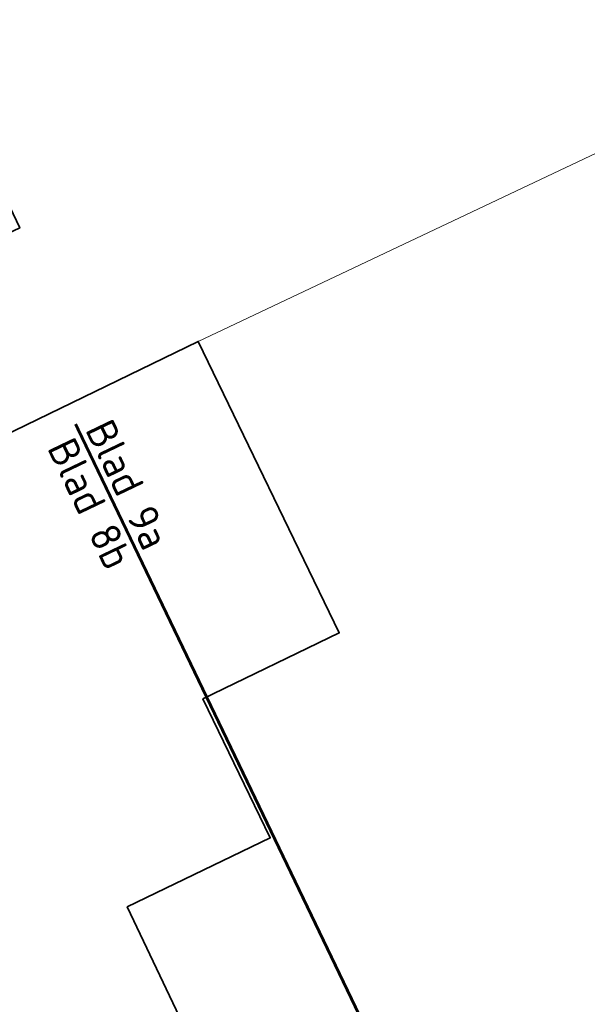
# Model space of a CAD drawing. Header units: metres. Extents: x 163628 to 167676, y 402708 to 405373.
# Tile 403 of 656: x 166351 to 166361, y 404365 to 404382. Entities that reach past the tile are written whole.
import ezdxf

# ---------------------------------------------------------------- set-up
doc = ezdxf.new("R2010")
doc.units = ezdxf.units.M
doc.linetypes.add('X-CA190022.004-UO-TXT_Tekst 1op200$0$AL-TEKENBLADGRENS', pattern=[11.5, 2.5, -1.5, 1, -1.5, 1, -1.5, 2.5])
for name, color, linetype, lineweight in [('X-CA190022.004-UO-BGT_Ondergrond$0$GE_401_OTDErf_Vlak_GEM', 253, 'Continuous', 9), ('X-CA190022.004-UO-BGT_Ondergrond$0$GE_601_PNDgrondvlakpand_Vlak_MV_GEM', 34, 'Continuous', 35), ('X-CA190022.004-UO-KAD_Percelen$0$B-WE-KG-GRENS_PERCEEL-GV', 150, 'Continuous', 9), ('X-CA190022.004-UO-TXT_Tekst 1op200$0$BLADEN', 7, 'Continuous', 25), ('X-CA190022.004-UO-TXT_Tekst 1op200$0$X-XX-AL-TEKENBLADGRENS-G', 7, 'X-CA190022.004-UO-TXT_Tekst 1op200$0$AL-TEKENBLADGRENS', 35)]:
    doc.layers.add(name, color=color, linetype=linetype, lineweight=lineweight)
doc.styles.add('X-CA190022.004-UO-TXT_Tekst 1op200$0$NLCS-ISO-M200-T25', font='NLCS-ISO.ttf', dxfattribs={"height": 0.5})

msp = doc.modelspace()

# ---------------------------------------------------------------- linework, layer by layer
at = {"layer": 'X-CA190022.004-UO-BGT_Ondergrond$0$GE_401_OTDErf_Vlak_GEM', "flags": 128}
for points in [[(166348.277, 404389.078), (166351.078, 404390.408), (166353.729, 404384.829), (166349.069, 404382.614), (166351.129, 404378.279), (166346.314, 404375.992), (166341.798, 404373.847), (166338.536, 404380.715), (166345.209, 404383.884), (166343.761, 404386.933), (166348.277, 404389.078)], [(166350.084, 404374.44), (166354.096, 404376.388), (166356.443, 404371.536), (166354.175, 404370.439), (166355.294, 404368.125), (166352.917, 404366.976), (166354.596, 404363.445), (166348.268, 404360.409), (166345.216, 404366.772), (166345.824, 404367.067), (166346.79, 404367.536), (166346.031, 404369.157), (166346.212, 404369.242), (166344.946, 404371.945), (166350.084, 404374.44)]]:
    msp.add_lwpolyline(points, dxfattribs=at)
at = {"layer": 'X-CA190022.004-UO-BGT_Ondergrond$0$GE_601_PNDgrondvlakpand_Vlak_MV_GEM', "flags": 128}
for points in [[(166349.069, 404382.614), (166351.129, 404378.279), (166346.314, 404375.992), (166341.798, 404373.847), (166338.536, 404380.715), (166345.209, 404383.884), (166343.761, 404386.933), (166348.277, 404389.078), (166351.078, 404390.408), (166353.729, 404384.829), (166349.069, 404382.614)], [(166354.175, 404370.439), (166355.294, 404368.125), (166352.917, 404366.976), (166354.596, 404363.445), (166348.268, 404360.409), (166345.216, 404366.772), (166345.824, 404367.067), (166346.79, 404367.536), (166346.031, 404369.157), (166346.212, 404369.242), (166344.946, 404371.945), (166350.084, 404374.44), (166354.096, 404376.388), (166356.443, 404371.536), (166354.175, 404370.439)]]:
    msp.add_lwpolyline(points, dxfattribs=at)
at = {"layer": 'X-CA190022.004-UO-KAD_Percelen$0$B-WE-KG-GRENS_PERCEEL-GV', "flags": 128}
for points in [[(166338.639, 404368.986), (166350.084, 404374.44), (166354.096, 404376.388), (166363.104, 404380.653), (166356.841, 404394.185), (166332.253, 404382.448)], [(166369.373, 404367.173), (166366.245, 404373.9), (166363.142, 404380.571), (166363.104, 404380.653), (166354.096, 404376.388), (166350.084, 404374.44), (166338.639, 404368.986), (166342.928, 404359.974), (166343.16, 404359.54), (166343.435, 404359.132), (166343.748, 404358.753), (166344.098, 404358.407), (166344.479, 404358.096), (166344.889, 404357.825), (166345.324, 404357.595), (166345.78, 404357.41), (166346.251, 404357.268), (166346.734, 404357.175), (166347.223, 404357.129), (166347.716, 404357.133), (166348.205, 404357.183), (166348.687, 404357.283), (166349.156, 404357.429), (166349.61, 404357.621)]]:
    msp.add_lwpolyline(points, close=True, dxfattribs=at)
at = {"layer": 'X-CA190022.004-UO-TXT_Tekst 1op200$0$X-XX-AL-TEKENBLADGRENS-G', "const_width": 0.05, "flags": 128}
msp.add_lwpolyline([(166352.056, 404375.014), (166369.837, 404337.944)], dxfattribs=at)

# ---------------------------------------------------------------- texts
at = {"layer": 'X-CA190022.004-UO-TXT_Tekst 1op200$0$BLADEN', "char_height": 0.5, "attachment_point": 4, "rotation": 295.6255, "style": 'X-CA190022.004-UO-TXT_Tekst 1op200$0$NLCS-ISO-M200-T25'}
for s, width, insert in [('Blad 9a', 4.19312, (166352.433, 404375.031)), ('Blad 8b', 4.44551, (166351.801, 404374.726))]:
    msp.add_mtext_dynamic_manual_height_columns(s, width=width, gutter_width=8.75, heights=[0], dxfattribs=dict(at, insert=insert))

doc.saveas('drawing.dxf')
